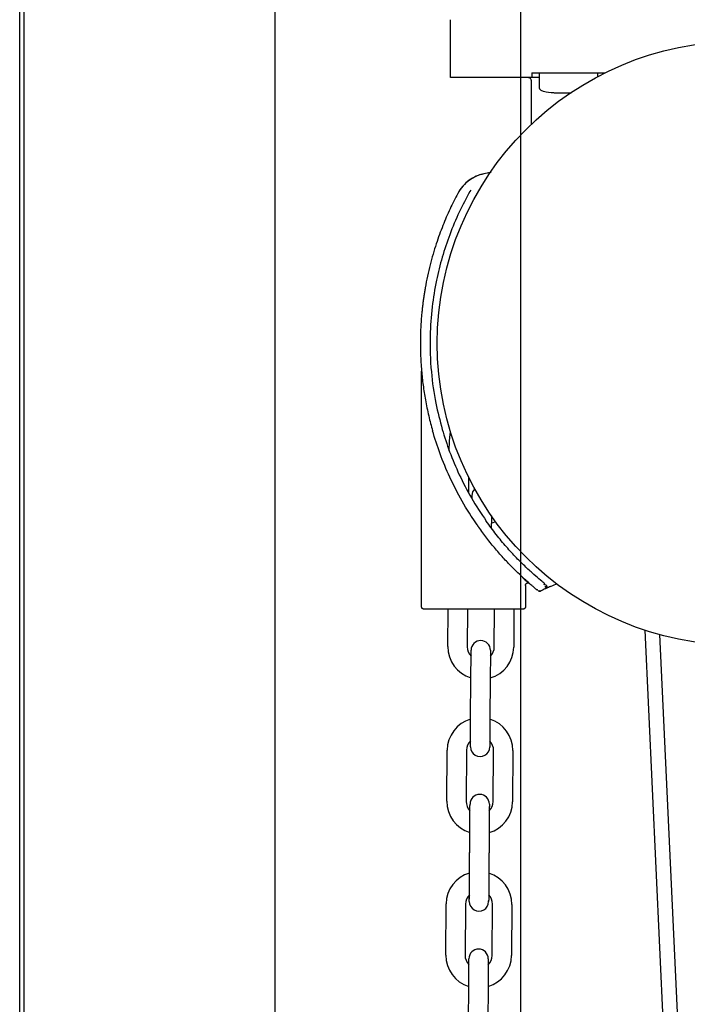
# Model space of a CAD drawing. Header units: inches. Extents: x 170 to 312, y 215 to 248.
# Tile 426 of 656: x 259.233 to 259.505, y 243.648 to 244.049. Entities that reach past the tile are written whole.
import ezdxf

# ---------------------------------------------------------------- set-up
doc = ezdxf.new("R2010")
doc.units = ezdxf.units.IN
doc.header["$LTSCALE"] = 0.25
doc.header["$MEASUREMENT"] = 0
doc.layers.add('ANNOTATIONS', color=1, linetype='Continuous')
doc.layers.add('MOTOR RH', color=7, linetype='Continuous')
doc.styles.add('ARIAL', font='arial.ttf', dxfattribs={"height": 0.09375})
doc.dimstyles.new('STANDARD$0', dxfattribs={"dimtxt": 0.09375, "dimasz": 0.09375, "dimexe": 0.03125, "dimexo": 0.046875, "dimgap": 0.09, "dimtad": 0, "dimtih": 1, "dimtoh": 1, "dimdec": 4, "dimzin": 0, "dimdsep": 46, "dimtxsty": 'ARIAL', "dimcen": 0.09, "dimadec": 0, "dimazin": 0, "dimtfac": 1, "dimtdec": 4, "dimtofl": 0, "dimtmove": 0, "dimatfit": 1, "dimfxl": 1, "dimtolj": 1, "dimtzin": 0, "dimarcsym": 0})

# ---------------------------------------------------------------- blocks, each defined once
blk = doc.blocks.new('*D53')
at = {"layer": 'ANNOTATIONS', "color": 0, "lineweight": -2, "transparency": 16777216}
for p, q in [((259.2795739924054, 244.1250466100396), (261.1255365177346, 244.1250466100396)), ((261.0942865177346, 244.0312966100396), (261.0942865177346, 242.3316655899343)), ((261.0942865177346, 240.1971744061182), (261.0942865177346, 241.8968054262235)), ((260.3637614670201, 240.1034244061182), (261.1255365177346, 240.1034244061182))]:
    blk.add_line(p, q, dxfattribs=at)
at = {"layer": 'ANNOTATIONS', "color": 0, "transparency": 16777216}
for points in [[(261.0786615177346, 244.0312966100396), (261.1099115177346, 244.0312966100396), (261.0942865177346, 244.1250466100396)], [(261.0786615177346, 240.1971744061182), (261.1099115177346, 240.1971744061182), (261.0942865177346, 240.1034244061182)]]:
    blk.add_solid(points, dxfattribs=at)
at = {"layer": 'defpoints', "color": 0, "transparency": 16777216}
for p in [(259.2326989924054, 244.1250466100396), (260.3168864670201, 240.1034244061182), (261.0942865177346, 240.1034244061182)]:
    blk.add_point(p, dxfattribs=at)
at = {"layer": 'ANNOTATIONS', "color": 0, "transparency": 16777216, "insert": (261.0942865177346, 242.1142355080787), "char_height": 0.09375, "attachment_point": 5, "style": 'ARIAL'}
blk.add_mtext('\\A1;OPENING\\PHEIGHT', dxfattribs=at)
blk = doc.blocks.new('*D54')
at = {"layer": 'ANNOTATIONS', "color": 0, "lineweight": -2, "transparency": 16777216}
for p, q in [((259.2795739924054, 244.9610302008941), (261.7805251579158, 244.9610302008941)), ((261.7492751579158, 244.8672802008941), (261.7492751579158, 242.7496573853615)), ((261.7492751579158, 240.1971744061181), (261.7492751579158, 242.3147972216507)), ((261.2841056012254, 240.1034244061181), (261.7805251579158, 240.1034244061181))]:
    blk.add_line(p, q, dxfattribs=at)
at = {"layer": 'ANNOTATIONS', "color": 0, "transparency": 16777216}
for points in [[(261.7336501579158, 244.8672802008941), (261.7649001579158, 244.8672802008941), (261.7492751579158, 244.9610302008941)], [(261.7336501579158, 240.1971744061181), (261.7649001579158, 240.1971744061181), (261.7492751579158, 240.1034244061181)]]:
    blk.add_solid(points, dxfattribs=at)
at = {"layer": 'defpoints', "color": 0, "transparency": 16777216}
for p in [(259.2326989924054, 244.9610302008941), (261.2372306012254, 240.1034244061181), (261.7492751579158, 240.1034244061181)]:
    blk.add_point(p, dxfattribs=at)
at = {"layer": 'ANNOTATIONS', "color": 0, "transparency": 16777216, "insert": (261.7492751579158, 242.532227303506), "char_height": 0.09375, "attachment_point": 5, "style": 'ARIAL'}
blk.add_mtext('\\A1;TOTAL\\PHEIGHT', dxfattribs=at)

msp = doc.modelspace()

# ---------------------------------------------------------------- linework, layer by layer
at = {"layer": 'MOTOR RH'}
for p, q in [((259.2326989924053, 240.1034244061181), (259.2326989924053, 245.6017793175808)), ((259.2345248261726, 240.1060974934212), (259.2345248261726, 244.9133880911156)), ((259.3367170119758, 240.1060974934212), (259.3367170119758, 244.9133880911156)), ((259.4367802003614, 240.1060974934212), (259.4367802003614, 244.2959772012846)), ((259.4081339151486, 244.0253078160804), (259.4081339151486, 244.0487981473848)), ((259.4443438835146, 244.0253078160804), (259.4081339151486, 244.0253078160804)), ((259.441214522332, 244.0272761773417), (259.441214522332, 244.0253078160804)), ((259.441214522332, 244.0272761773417), (259.4711193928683, 244.0272761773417)), ((259.4443438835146, 244.0209773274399), (259.4443438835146, 244.0272761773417)), ((259.4679659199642, 244.0272761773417), (259.4679659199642, 244.0256565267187)), ((259.4411063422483, 244.0063253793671), (259.4411063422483, 244.0237332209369)), ((259.4243018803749, 243.9866436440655), (259.4216328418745, 243.9860734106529)), ((259.4246703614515, 243.9866445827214), (259.4216329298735, 243.9860734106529)), ((259.411062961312, 243.9780807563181), (259.411062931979, 243.9780807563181)), ((259.41643157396, 243.9794807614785), (259.416007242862, 243.9789119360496)), ((259.3963228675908, 243.8097567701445), (259.3963228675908, 243.9057099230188)), ((259.4076295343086, 243.8732793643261), (259.4076583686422, 243.8773442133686)), ((259.4154278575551, 243.8625852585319), (259.4153841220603, 243.8564229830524)), ((259.4168834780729, 243.8457819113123), (259.4168874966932, 243.8463483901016)), ((259.4247573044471, 243.8457260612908), (259.4247297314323, 243.8418400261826)), ((259.4247646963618, 243.8467670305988), (259.4247573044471, 243.8457260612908)), ((259.4386457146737, 243.8184538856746), (259.4386457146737, 243.8097567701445)), ((259.4436263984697, 243.8163893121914), (259.4434225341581, 243.8167854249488)), ((259.444241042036, 243.8164132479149), (259.4440120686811, 243.8161147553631)), ((259.4487710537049, 243.8179728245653), (259.4513119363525, 243.8190837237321)), ((259.4070633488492, 243.7934884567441), (259.4071717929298, 243.8087725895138)), ((259.4150460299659, 243.8087725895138), (259.4149371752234, 243.7934326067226)), ((259.4259604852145, 243.7933542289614), (259.4260698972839, 243.8087725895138)), ((259.4339441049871, 243.8087725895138), (259.4338343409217, 243.7932983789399)), ((259.4972551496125, 243.5877106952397), (259.4874361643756, 243.8001271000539)), ((259.4932733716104, 243.7983732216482), (259.5029990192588, 243.5879758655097)), ((259.41628845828, 243.7619261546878), (259.4164365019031, 243.7827915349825)), ((259.4243103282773, 243.782735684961), (259.4241622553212, 243.7618703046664)), ((259.4066163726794, 243.7304976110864), (259.4067644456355, 243.751363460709)), ((259.4146382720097, 243.7513076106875), (259.4144901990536, 243.7304417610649)), ((259.4255135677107, 243.7303638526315), (259.4256615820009, 243.7512292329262)), ((259.4335354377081, 243.7511733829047), (259.433387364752, 243.7303075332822)), ((259.4239269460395, 243.7291548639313), (259.4239289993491, 243.728996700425)), ((259.4158414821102, 243.6989353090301), (259.4159895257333, 243.7198011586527)), ((259.4158437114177, 243.6992516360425), (259.4159917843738, 243.7201170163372)), ((259.4238633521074, 243.7197453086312), (259.4237153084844, 243.6988794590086)), ((259.4238656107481, 243.7200611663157), (259.423717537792, 243.6991957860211)), ((259.4236924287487, 243.6956551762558), (259.4236788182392, 243.6937393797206)), ((259.4157801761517, 243.6902954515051), (259.4157951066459, 243.6923980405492)), ((259.4061716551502, 243.667823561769), (259.4063197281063, 243.6886889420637)), ((259.4141935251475, 243.6886330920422), (259.4140454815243, 243.6677677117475)), ((259.4236475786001, 243.6897857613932), (259.4236518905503, 243.6899439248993)), ((259.4236476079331, 243.6897857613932), (259.4236518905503, 243.6899439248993)), ((259.4250688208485, 243.6676893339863), (259.4252168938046, 243.688554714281)), ((259.4330906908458, 243.6884988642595), (259.4329426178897, 243.6676334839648)), ((259.4153976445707, 243.6362532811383), (259.4155457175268, 243.6571186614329)), ((259.4234195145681, 243.6570628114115), (259.4232714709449, 243.6361974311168))]:
    msp.add_line(p, q, dxfattribs=at)
at = {"layer": 'MOTOR RH', "flags": 128}
for points in [[(259.4076583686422, 243.8773442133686), (259.407930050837, 243.8799156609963), (259.4081610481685, 243.8808585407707)], [(259.4169491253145, 243.855033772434), (259.4172594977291, 243.8565384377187), (259.4179910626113, 243.8576742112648)], [(259.4169400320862, 243.8537525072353), (259.4169441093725, 243.8543297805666), (259.4169478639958, 243.8548558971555), (259.4169491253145, 243.855033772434)], [(259.4264910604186, 243.8443490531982), (259.4260532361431, 243.8441617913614), (259.4246770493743, 243.8436896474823)], [(259.416485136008, 243.7896451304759), (259.4164910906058, 243.7904842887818), (259.4164971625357, 243.7913389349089), (259.416500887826, 243.7918655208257), (259.4165021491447, 243.7920433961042)], [(259.424375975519, 243.7919875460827), (259.4243746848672, 243.7918096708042), (259.4243709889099, 243.7912830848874), (259.424364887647, 243.7904284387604), (259.4243589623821, 243.7895892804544)], [(259.4164365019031, 243.7827915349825), (259.4164493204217, 243.7845965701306), (259.4164616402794, 243.7863321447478), (259.4164729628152, 243.7879316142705), (259.4164829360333, 243.7893334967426), (259.4164910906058, 243.7904842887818)], [(259.424364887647, 243.7904284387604), (259.4243567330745, 243.789277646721), (259.4243468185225, 243.787875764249), (259.4243354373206, 243.7862762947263), (259.4243231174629, 243.7845407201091), (259.4243103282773, 243.782735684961)], [(259.4162228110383, 243.7526742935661), (259.4162240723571, 243.7528521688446), (259.4162277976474, 243.7533782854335), (259.4162338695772, 243.7542334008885), (259.4162420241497, 243.7553841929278), (259.4162519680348, 243.7567860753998), (259.4162633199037, 243.7583855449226), (259.4162756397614, 243.7601211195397), (259.41628845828, 243.7619261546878)], [(259.4241622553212, 243.7618703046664), (259.4241494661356, 243.7600652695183), (259.4241371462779, 243.7583296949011), (259.4241257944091, 243.7567302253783), (259.4241158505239, 243.7553283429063), (259.4241076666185, 243.754177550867), (259.4241016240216, 243.7533224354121), (259.4240978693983, 243.7527963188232), (259.4240966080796, 243.7526184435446)], [(259.4240966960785, 243.7526339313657), (259.4240966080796, 243.7526184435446), (259.4240937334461, 243.7524926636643)], [(259.4160381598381, 243.726654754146), (259.416044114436, 243.7274934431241), (259.4160524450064, 243.7286648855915)], [(259.4160381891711, 243.7266589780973), (259.4160463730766, 243.7278097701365)], [(259.4160501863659, 243.7283485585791), (259.4160539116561, 243.7288751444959), (259.4160551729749, 243.7290525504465)], [(259.4160524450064, 243.7286648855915), (259.4160561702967, 243.7291910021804), (259.4160574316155, 243.7293688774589)], [(259.4239201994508, 243.7277539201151), (259.4239120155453, 243.7266031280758), (259.4239020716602, 243.7252012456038)], [(259.4239289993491, 243.728996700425), (259.4239277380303, 243.7288192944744), (259.42392401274, 243.7282927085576), (259.4239179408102, 243.7274375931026), (259.4239119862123, 243.7265984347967)], [(259.4239312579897, 243.7293130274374), (259.4239299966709, 243.7291351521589), (259.4239262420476, 243.72860903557), (259.4239201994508, 243.7277539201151)], [(259.4159917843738, 243.7201170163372), (259.4160023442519, 243.7216057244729), (259.4160146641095, 243.72334129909), (259.4160260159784, 243.7249412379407), (259.4160381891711, 243.7266589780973)], [(259.4159917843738, 243.7201170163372), (259.4160046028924, 243.7219220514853), (259.4160168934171, 243.7236576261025), (259.416028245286, 243.7252570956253)], [(259.4160359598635, 243.7263431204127), (259.416044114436, 243.7274934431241)], [(259.4239020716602, 243.7252012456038), (259.4238884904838, 243.7232854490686), (259.423876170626, 243.7215498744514), (259.4238656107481, 243.7200611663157)], [(259.4239179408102, 243.7274375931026), (259.4239097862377, 243.7262872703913), (259.4238998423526, 243.7248849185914)], [(259.4239120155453, 243.7266031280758), (259.4239119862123, 243.7265984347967)], [(259.4238907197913, 243.723601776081), (259.4238783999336, 243.7218662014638), (259.4238656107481, 243.7200611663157)], [(259.4157868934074, 243.6912430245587), (259.4157950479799, 243.6923933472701), (259.415805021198, 243.6937952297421), (259.4158186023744, 243.6957110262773)], [(259.4158163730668, 243.6953946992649), (259.4158286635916, 243.697130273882), (259.4158414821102, 243.6989353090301)], [(259.4158186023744, 243.6957110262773), (259.4158309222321, 243.6974466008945), (259.4158414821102, 243.6989353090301)], [(259.4237153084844, 243.6988794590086), (259.4237024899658, 243.6970744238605), (259.4236901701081, 243.6953388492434)], [(259.4237153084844, 243.6988794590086), (259.4237047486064, 243.697390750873), (259.4236924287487, 243.6956551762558)], [(259.4157780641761, 243.6899997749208), (259.4157793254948, 243.6901776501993), (259.4157830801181, 243.6907042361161), (259.415789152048, 243.6915588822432), (259.4157973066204, 243.6927096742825), (259.4158072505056, 243.6941115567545)], [(259.4157950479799, 243.6923933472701), (259.4157951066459, 243.6923980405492)], [(259.4236689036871, 243.6923421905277), (259.4236629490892, 243.6915030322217), (259.4236569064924, 243.6906483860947), (259.4236531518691, 243.6901218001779), (259.4236518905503, 243.6899439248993)], [(259.4236810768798, 243.6940557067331), (259.4236688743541, 243.6923374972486), (259.4236607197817, 243.6911871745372)], [(259.4236711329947, 243.692653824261), (259.4236629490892, 243.6915030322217)], [(259.4236689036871, 243.6923421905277), (259.4236688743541, 243.6923374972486)], [(259.4157758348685, 243.6896834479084), (259.4157770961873, 243.6898613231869), (259.4157808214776, 243.6903879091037), (259.4157868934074, 243.6912430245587)], [(259.4236546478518, 243.6903320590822), (259.4236509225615, 243.6898054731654), (259.4236496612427, 243.6896275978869)], [(259.4236607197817, 243.6911871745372), (259.4236546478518, 243.6903320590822), (259.4236518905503, 243.6899439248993)], [(259.4155457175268, 243.6571186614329), (259.4155585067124, 243.658923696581), (259.4155708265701, 243.6606592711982), (259.415582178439, 243.6622587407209), (259.4155921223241, 243.663660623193), (259.4156003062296, 243.6648114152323)], [(259.4155943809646, 243.6639792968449), (259.4156003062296, 243.6648114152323), (259.4156063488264, 243.6656660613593), (259.4156101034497, 243.6661926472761), (259.4156113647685, 243.6663705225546)], [(259.4234741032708, 243.6647555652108), (259.4234659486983, 243.6636047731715), (259.4234560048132, 243.6622028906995), (259.4234446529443, 243.6606034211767), (259.4234323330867, 243.6588678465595), (259.4234195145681, 243.6570628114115)], [(259.4234851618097, 243.6663146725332), (259.423483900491, 243.6661367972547), (259.4234801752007, 243.6656102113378), (259.4234741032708, 243.6647555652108), (259.4234682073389, 243.6639253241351)]]:
    msp.add_lwpolyline(points, dxfattribs=at)
at = {"layer": 'MOTOR RH'}
msp.add_circle((259.5257520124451, 243.9170401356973), 0.1230314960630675, dxfattribs=at)
for centre, radius, start, end in [((259.4249646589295, 243.9706818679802), 0.01574803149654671, 102.2143827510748, 151.9768946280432), ((259.5257520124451, 243.9170401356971), 0.1299212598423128, 214.7019721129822, 214.8806684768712), ((259.4443699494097, 243.817031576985), 0.00098425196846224, 230.8629932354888, 295.3670406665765), ((259.5257520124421, 243.6453865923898), 0.1889763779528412, 114.706212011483, 115.3670406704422), ((259.446355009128, 243.8179587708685), 0.0009842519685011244, 294.7062120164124, 51.29370947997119), ((259.4204390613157, 243.7920153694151), 0.003937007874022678, 359.5934504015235, 179.5934313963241), ((259.4202519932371, 243.7933946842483), 0.01318897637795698, 179.5934504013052, 253.11933851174), ((259.4202519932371, 243.7933946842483), 0.00531496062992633, 179.5934503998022, 224.8685372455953), ((259.4206456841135, 243.7933918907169), 0.01318897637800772, 286.0675622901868, 359.5934504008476), ((259.4206456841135, 243.7933918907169), 0.00531496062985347, 314.3183635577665, 359.5934504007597), ((259.4199530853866, 243.7512697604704), 0.01318897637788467, 106.0675622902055, 179.5934504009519), ((259.4203467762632, 243.751266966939), 0.01318897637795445, 359.5934504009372, 73.11933851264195), ((259.4199530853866, 243.7512697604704), 0.005314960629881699, 134.3183635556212, 179.5934504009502), ((259.4201597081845, 243.7526462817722), 0.003937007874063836, 179.5934504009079, 359.5934688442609), ((259.4203467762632, 243.751266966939), 0.005314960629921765, 359.5934504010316, 44.86853724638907), ((259.4199943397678, 243.7293410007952), 0.003937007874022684, 359.5934504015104, 179.5934313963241), ((259.4198050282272, 243.7304041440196), 0.01318897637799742, 179.5934504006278, 253.119338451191), ((259.4198050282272, 243.7304041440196), 0.005314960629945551, 179.5934504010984, 224.8689843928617), ((259.4201987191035, 243.7304013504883), 0.01318897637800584, 286.0675622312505, 359.5934504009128), ((259.4201987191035, 243.7304013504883), 0.00531496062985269, 314.3191798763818, 359.5934504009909), ((259.4195083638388, 243.6885953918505), 0.01318897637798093, 106.067562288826, 179.5934504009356), ((259.4199020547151, 243.6885925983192), 0.01318897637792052, 359.5934504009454, 73.11933850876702), ((259.4195083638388, 243.6885953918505), 0.005314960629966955, 134.3183635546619, 179.5934504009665), ((259.4199020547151, 243.6885925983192), 0.005314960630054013, 359.5934504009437, 44.86814698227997), ((259.4197127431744, 243.6896557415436), 0.003937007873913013, 179.5934504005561, 359.5934688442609), ((259.4193603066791, 243.6677297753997), 0.01318897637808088, 179.5934504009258, 253.123635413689), ((259.4193603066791, 243.6677297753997), 0.005314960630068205, 179.5934504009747, 224.8839989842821), ((259.4195482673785, 243.6663425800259), 0.003937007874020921, 359.5934504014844, 179.5934313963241), ((259.4197539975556, 243.6677269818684), 0.01318897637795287, 286.0718592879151, 359.5934504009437), ((259.4197539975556, 243.6677269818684), 0.005314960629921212, 314.3333685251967, 359.5934504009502)]:
    msp.add_arc(centre, radius, start, end, dxfattribs=at)
for points, knots in [([(259.4410963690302, 244.0237299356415), (259.4410943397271, 244.0238354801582), (259.4410894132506, 244.0240917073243), (259.4409384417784, 244.0244845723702), (259.4406625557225, 244.0248636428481), (259.4402832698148, 244.0251413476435), (259.4398906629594, 244.0252867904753), (259.4396359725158, 244.025301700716), (259.4395315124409, 244.0253078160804)], [0, 0, 0, 0, 0.1276811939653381, 0.3099676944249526, 0.5003995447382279, 0.690887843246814, 0.8732191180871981, 1, 1, 1, 1]), ([(259.4501509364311, 244.0190084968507), (259.4487509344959, 244.0190758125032), (259.4470763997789, 244.0191563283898), (259.4453329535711, 244.0198544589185), (259.4448109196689, 244.0201758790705), (259.4445081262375, 244.0204888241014), (259.4443527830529, 244.0207643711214), (259.4443492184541, 244.0209559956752), (259.4443475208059, 244.0210472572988)], [0, 0, 0, 0, 0.6347962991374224, 0.759276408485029, 0.8593906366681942, 0.9131495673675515, 0.9586372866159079, 1, 1, 1, 1]), ([(259.450257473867, 244.0190084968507), (259.4502517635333, 244.0190084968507), (259.4502370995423, 244.0190084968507), (259.4512484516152, 244.0190084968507), (259.4530038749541, 244.0190084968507), (259.4551755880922, 244.0190084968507), (259.4566232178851, 244.0190084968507), (259.457287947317, 244.0190084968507)], [0, 0, 0, 0, 0.1421413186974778, 0.365015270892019, 0.5878939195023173, 0.8107671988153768, 1, 1, 1, 1]), ([(259.4216329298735, 243.9860734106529), (259.4206046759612, 243.9857864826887), (259.4185058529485, 243.9852008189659), (259.4156373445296, 243.983500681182), (259.4129838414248, 243.9811690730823), (259.4117252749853, 243.9791456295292), (259.411062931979, 243.9780807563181)], [0, 0, 0, 0, 0.228235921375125, 0.4658643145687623, 0.7189015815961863, 0.9999999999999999, 0.9999999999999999, 0.9999999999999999, 0.9999999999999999]), ([(259.411062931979, 243.9780807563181), (259.4099911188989, 243.9759879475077), (259.4077982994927, 243.9717062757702), (259.4048769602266, 243.9648606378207), (259.4021286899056, 243.9572986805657), (259.3996695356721, 243.9488384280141), (259.3982570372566, 243.942277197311), (259.39753075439, 243.9380108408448), (259.3972647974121, 243.9363172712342), (259.3970118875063, 243.9345507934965), (259.3967746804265, 243.9327113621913), (259.3965564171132, 243.9307989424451), (259.3963599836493, 243.9288139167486), (259.3962359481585, 243.927321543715), (259.3961416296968, 243.9260387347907), (259.3960528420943, 243.9247045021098), (259.3959557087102, 243.9228628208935), (259.3958762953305, 243.9206961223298), (259.3958293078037, 243.9183625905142), (259.395827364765, 243.9156482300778), (259.3959188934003, 243.9114201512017), (259.3962355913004, 243.9061557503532), (259.3969161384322, 243.8999246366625), (259.3978783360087, 243.8937905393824), (259.3991428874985, 243.8875901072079), (259.4002652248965, 243.883433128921), (259.400803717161, 243.8814386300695)], [0, 0, 0, 0, 0.0699967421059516, 0.1432061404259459, 0.2223788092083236, 0.311155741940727, 0.4080029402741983, 0.4245505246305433, 0.4418054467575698, 0.4597747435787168, 0.478453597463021, 0.4978459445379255, 0.5179445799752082, 0.5387585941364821, 0.5431187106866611, 0.5568486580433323, 0.5792071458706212, 0.5989033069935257, 0.6224378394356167, 0.6498062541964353, 0.681010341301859, 0.7503627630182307, 0.8092447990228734, 0.8704224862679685, 0.9378293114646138, 0.9999999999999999, 0.9999999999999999, 0.9999999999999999, 0.9999999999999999]), ([(259.416007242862, 243.9789119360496), (259.4145192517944, 243.9761324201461), (259.4114428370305, 243.9703857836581), (259.4077133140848, 243.9614127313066), (259.4046179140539, 243.9521166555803), (259.4021876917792, 243.9423236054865), (259.4004401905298, 243.9316113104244), (259.3995460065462, 243.919126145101), (259.4000203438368, 243.9059521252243), (259.4017975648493, 243.8932139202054), (259.403817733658, 243.8855128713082), (259.404743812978, 243.8819825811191)], [0, 0, 0, 0, 0.09320068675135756, 0.1926919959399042, 0.2886831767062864, 0.3856038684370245, 0.4947443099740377, 0.6143149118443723, 0.7616922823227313, 0.8907557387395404, 1, 1, 1, 1]), ([(259.4189405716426, 243.8430748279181), (259.4168360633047, 243.846285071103), (259.412722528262, 243.8525599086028), (259.4077603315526, 243.8623545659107), (259.4037079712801, 243.8720057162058), (259.4017650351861, 243.8783163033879), (259.400803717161, 243.8814386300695)], [0, 0, 0, 0, 0.2639953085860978, 0.5160131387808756, 0.7605349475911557, 1, 1, 1, 1]), ([(259.404743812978, 243.8819825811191), (259.4056947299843, 243.8789428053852), (259.4076160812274, 243.8728008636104), (259.4116204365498, 243.863397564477), (259.4165254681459, 243.8538480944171), (259.4205944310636, 243.8477309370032), (259.4226760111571, 243.8446015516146)], [0, 0, 0, 0, 0.2391751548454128, 0.4832592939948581, 0.7356483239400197, 1, 1, 1, 1]), ([(259.4465447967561, 243.8190701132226), (259.4465014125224, 243.8191050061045), (259.4462987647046, 243.8192679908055), (259.4447998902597, 243.820490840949), (259.4422223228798, 243.8227000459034), (259.4388500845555, 243.8257800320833), (259.4350134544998, 243.8295762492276), (259.4308975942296, 243.8340522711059), (259.4266847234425, 243.8390852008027), (259.4240087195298, 243.8427675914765), (259.422671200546, 243.8446081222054)], [0, 0, 0, 0, 0.03752392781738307, 0.1752743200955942, 0.3129806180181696, 0.4506186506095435, 0.5881514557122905, 0.725553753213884, 0.8628264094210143, 1, 1, 1, 1]), ([(259.4330231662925, 243.826040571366), (259.4318768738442, 243.8272327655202), (259.4295952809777, 243.8296057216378), (259.4260094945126, 243.8337331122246), (259.42248610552, 243.8381132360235), (259.4202680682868, 243.8412109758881), (259.419171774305, 243.8427420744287)], [0, 0, 0, 0, 0.2556313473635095, 0.5088113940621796, 0.7572235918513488, 0.9999999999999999, 0.9999999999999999, 0.9999999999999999, 0.9999999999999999]), ([(259.4378083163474, 243.8214083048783), (259.4370845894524, 243.822076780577), (259.4356366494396, 243.8234141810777), (259.4338945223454, 243.8251649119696), (259.4330231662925, 243.826040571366)], [0, 0, 0, 0, 0.49983209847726, 1, 1, 1, 1]), ([(259.4373839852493, 243.8216307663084), (259.4379302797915, 243.8211179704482), (259.4388987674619, 243.8202088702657), (259.4396218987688, 243.8195616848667), (259.4397222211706, 243.8194731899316), (259.4397737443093, 243.8194277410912)], [0, 0, 0, 0, 0.3862795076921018, 0.6848081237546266, 1, 1, 1, 1]), ([(259.4434403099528, 243.8165202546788), (259.4434111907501, 243.8165438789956), (259.4432777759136, 243.8166521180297), (259.4424430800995, 243.8173400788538), (259.4411796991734, 243.8184106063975), (259.439714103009, 243.8196779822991), (259.4384637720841, 243.8208131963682), (259.4378083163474, 243.8214083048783)], [0, 0, 0, 0, 0.07991487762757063, 0.3661443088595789, 0.5560956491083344, 0.7672938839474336, 1, 1, 1, 1]), ([(259.4386457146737, 243.8184538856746), (259.4386514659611, 243.8185339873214), (259.4386637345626, 243.8187048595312), (259.4387697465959, 243.8189583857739), (259.4389544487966, 243.8191923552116), (259.4392160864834, 243.8193650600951), (259.4395181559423, 243.8194480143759), (259.4398159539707, 243.8194340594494), (259.4400765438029, 243.8193466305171), (259.4402133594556, 243.819243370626), (259.4402775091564, 243.8191949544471)], [0, 0, 0, 0, 0.1067934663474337, 0.2278109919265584, 0.3606313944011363, 0.499936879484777, 0.6393587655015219, 0.7720331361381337, 0.893111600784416, 1, 1, 1, 1]), ([(259.4445593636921, 243.8161771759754), (259.4445556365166, 243.816175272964), (259.444454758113, 243.816123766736), (259.4443365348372, 243.8161287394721), (259.4442226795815, 243.8161335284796)], [0, 0, 0, 0, 0.03694720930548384, 1, 1, 1, 1]), ([(259.4460456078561, 243.8188697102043), (259.4463073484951, 243.8188448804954), (259.4467661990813, 243.81880135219), (259.4467866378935, 243.8188252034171), (259.446795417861, 243.8188354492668)], [0, 0, 0, 0, 0.5704267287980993, 1, 1, 1, 1]), ([(259.4472508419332, 243.8183647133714), (259.4472841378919, 243.81820131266), (259.447351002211, 243.8178731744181), (259.4468271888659, 243.8178298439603), (259.4465642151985, 243.8178080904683)], [0, 0, 0, 0, 0.4979630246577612, 1, 1, 1, 1]), ([(259.4471918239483, 243.8179498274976), (259.4471729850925, 243.817859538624), (259.447136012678, 243.8176823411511), (259.4469953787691, 243.8174561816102), (259.4468210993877, 243.8172802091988), (259.4466825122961, 243.8172066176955), (259.4466167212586, 243.8171716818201)], [0, 0, 0, 0, 0.2725663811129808, 0.534928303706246, 0.7792178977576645, 1, 1, 1, 1]), ([(259.4487710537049, 243.8179728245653), (259.4484941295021, 243.8178487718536), (259.4479571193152, 243.817608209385), (259.4473894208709, 243.8173503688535), (259.4470636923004, 243.8172009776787), (259.4468940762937, 243.8171232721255), (259.4467860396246, 243.8170735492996), (259.4467729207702, 243.8170676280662), (259.4467663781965, 243.8170646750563)], [0, 0, 0, 0, 0.277100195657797, 0.5373514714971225, 0.6577923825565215, 0.7758214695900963, 0.8881987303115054, 0.9999999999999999, 0.9999999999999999, 0.9999999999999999, 0.9999999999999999]), ([(259.4487854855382, 243.817979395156), (259.4485684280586, 243.8178858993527), (259.4481605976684, 243.8177102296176), (259.4477007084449, 243.8175693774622), (259.4474707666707, 243.8175369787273), (259.4474139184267, 243.8175777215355), (259.4474041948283, 243.8175846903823)], [0, 0, 0, 0, 0.3634944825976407, 0.6829716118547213, 0.945773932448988, 1, 1, 1, 1]), ([(259.3973071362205, 243.8087725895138), (259.3972078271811, 243.8087812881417), (259.397001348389, 243.808799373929), (259.3967142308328, 243.8089495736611), (259.3964734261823, 243.8091959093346), (259.3963230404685, 243.8095222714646), (259.3963277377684, 243.8097612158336), (259.3963299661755, 243.8098745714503)], [0, 0, 0, 0, 0.1792552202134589, 0.3726992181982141, 0.571118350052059, 0.7965378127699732, 0.9999999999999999, 0.9999999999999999, 0.9999999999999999, 0.9999999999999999]), ([(259.4376614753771, 243.8087725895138), (259.4375863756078, 243.8087725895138), (259.4374361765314, 243.8087725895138), (259.436236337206, 243.8087725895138), (259.4343717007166, 243.8087725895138), (259.4318429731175, 243.8087725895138), (259.4287665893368, 243.8087725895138), (259.4252554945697, 243.8087725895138), (259.4214460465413, 243.8087725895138), (259.4174843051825, 243.8087725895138), (259.4135225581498, 243.8087725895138), (259.4097130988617, 243.8087725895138), (259.4062020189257, 243.8087725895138), (259.4031256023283, 243.8087725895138), (259.4005969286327, 243.8087725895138), (259.3987321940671, 243.8087725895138), (259.3975324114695, 243.8087725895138), (259.3973822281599, 243.8087725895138), (259.3973071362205, 243.8087725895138)], [0, 0, 0, 0, 0.06250005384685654, 0.1249997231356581, 0.1874998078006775, 0.2499998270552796, 0.3124998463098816, 0.3750003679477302, 0.4374997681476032, 0.4999998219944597, 0.5624998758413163, 0.6249997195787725, 0.6874998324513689, 0.7500002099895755, 0.8124999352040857, 0.8750004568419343, 0.9374999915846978, 1, 1, 1, 1]), ([(259.4386386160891, 243.8098745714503), (259.4386420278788, 243.8097794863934), (259.4386491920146, 243.8095798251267), (259.4385430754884, 243.809282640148), (259.4383339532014, 243.8090098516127), (259.4380251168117, 243.8088106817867), (259.4377794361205, 243.8087849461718), (259.4376614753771, 243.8087725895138)], [0, 0, 0, 0, 0.1712353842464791, 0.3595630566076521, 0.5571028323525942, 0.7873480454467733, 0.9999999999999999, 0.9999999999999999, 0.9999999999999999, 0.9999999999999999])]:
    msp.add_open_spline(points, degree=3, knots=knots, dxfattribs=at)

# ---------------------------------------------------------------- dimensions: what is measured, and where the dimension line sits
at = {"layer": 'ANNOTATIONS'}
for base, p1, p2, text, picture, middle in [((261.7492751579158, 240.1034244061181), (259.2326989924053, 244.961030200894), (261.2372306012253, 240.103424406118), 'TOTAL\\PHEIGHT', '*D54', (261.7492751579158, 242.532227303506)), ((261.0942865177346, 240.1034244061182), (259.2326989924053, 244.1250466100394), (260.31688646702, 240.1034244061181), 'OPENING\\PHEIGHT', '*D53', (261.0942865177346, 242.1142355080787))]:
    dim = msp.add_linear_dim(base=base, p1=p1, p2=p2, angle=90, text=text, dimstyle='STANDARD$0', dxfattribs=at)
    dim.commit()
    dim.dimension.update_dxf_attribs({"geometry": picture, "text_midpoint": middle})

doc.saveas('drawing.dxf')
